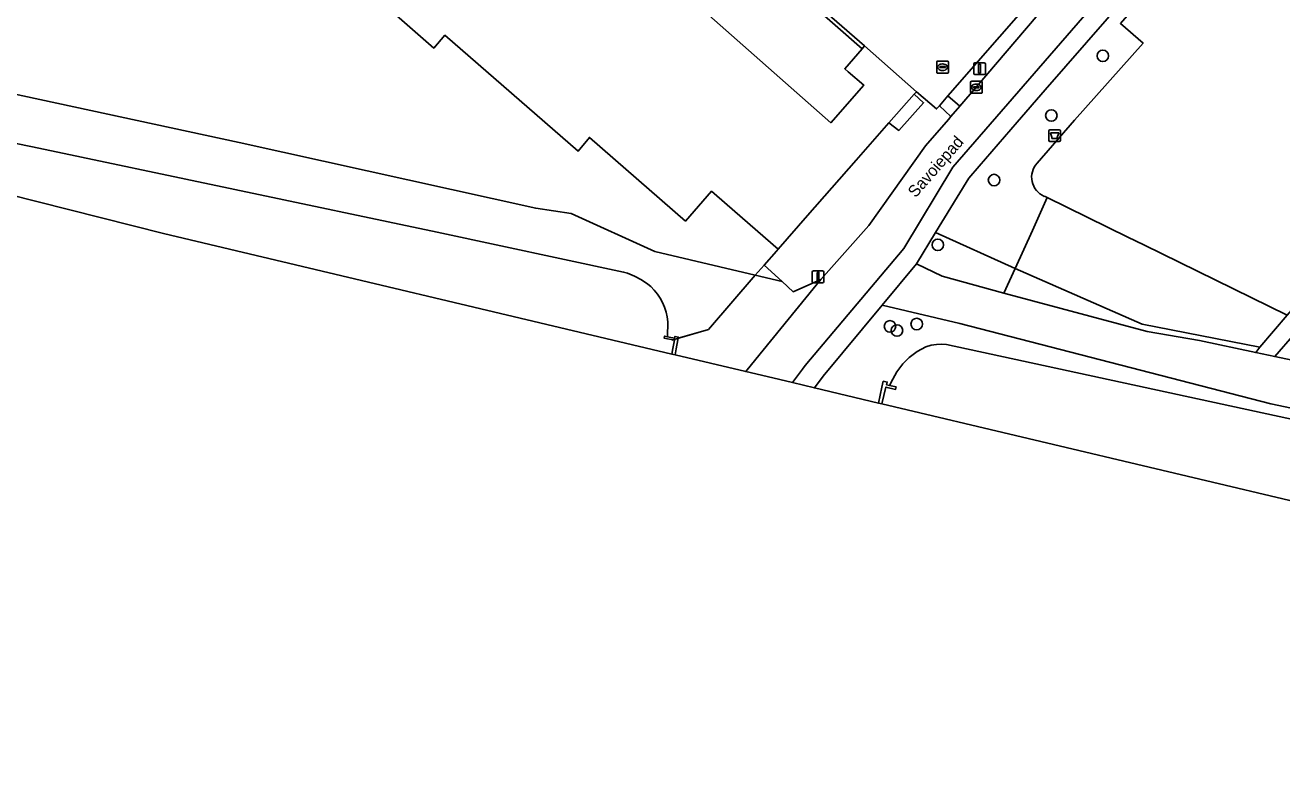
# Model space of a CAD drawing. Extents: x 158472 to 159562, y 388525 to 389606.
# Drawn here: x 158749.7 to 158856.4, y 388678.5 to 388741.2 of the extents above; entities that cross this region are included whole.
import ezdxf

# ---------------------------------------------------------------- set-up
doc = ezdxf.new("R2010")
doc.units = 0
for name, color, linetype in [('IMGEO_Afvalbak', 7, 'Continuous'), ('IMGEO_Boom', 7, 'Continuous'), ('IMGEO_Erf', 7, 'Continuous'), ('IMGEO_Fietspad_gesloten', 7, 'Continuous'), ('IMGEO_Groenvoorziening', 7, 'Continuous'), ('IMGEO_Haag', 7, 'Continuous'), ('IMGEO_Hek', 7, 'Continuous'), ('IMGEO_Kolk', 7, 'Continuous'), ('IMGEO_Lichtmast', 7, 'Continuous'), ('IMGEO_Meer_plas_ven_vijver', 7, 'Continuous'), ('IMGEO_Muur', 7, 'Continuous'), ('IMGEO_Oever', 7, 'Continuous'), ('IMGEO_Openbare_ruimte_label', 7, 'Continuous'), ('IMGEO_Pand', 7, 'Continuous'), ('IMGEO_Pand_overbouw', 7, 'Continuous'), ('IMGEO_Rijbaan_lokaal_open', 7, 'Continuous'), ('IMGEO_Rioolput', 7, 'Continuous'), ('IMGEO_Voetpad_open', 7, 'Continuous'), ('IMGEO_Walbescherming', 7, 'Continuous')]:
    doc.layers.add(name, color=color, linetype=linetype)

msp = doc.modelspace()

# ---------------------------------------------------------------- linework, layer by layer
at = {"layer": 'IMGEO_Afvalbak'}
for p, q in [((158836.62, 388731.38), (158836.62, 388732.18)), ((158836.62, 388732.18), (158836.62, 388731.38)), ((158836.72, 388732.28), (158837.51, 388732.28)), ((158837.51, 388732.28), (158836.72, 388732.28)), ((158837.61, 388732.18), (158837.61, 388731.38)), ((158837.61, 388731.38), (158837.61, 388732.18)), ((158837.51, 388731.28), (158836.72, 388731.28)), ((158836.72, 388731.28), (158837.51, 388731.28))]:
    msp.add_line(p, q, dxfattribs=at)
msp.add_lwpolyline([(158836.76, 388732), (158837.47, 388732), (158837.32, 388731.53), (158836.91, 388731.53), (158836.76, 388732)], dxfattribs=at)
for centre, start, end in [((158836.72, 388732.18), 90, 180), ((158836.72, 388732.18), 90, 180), ((158837.51, 388732.18), 0, 90), ((158837.51, 388732.18), 360, 90), ((158836.72, 388731.38), 180, 270), ((158836.72, 388731.38), 180, 270), ((158837.51, 388731.38), 270, 0), ((158837.51, 388731.38), 270, 0)]:
    msp.add_arc(centre, 0.1, start, end, dxfattribs=at)
at = {"layer": 'IMGEO_Boom'}
for centre in [(158841.21, 388738.55), (158836.84, 388733.49), (158831.98, 388728), (158827.2, 388722.5), (158823.14, 388715.57), (158823.73, 388715.22), (158825.41, 388715.77)]:
    msp.add_circle(centre, 0.489, dxfattribs=at)
at = {"layer": 'IMGEO_Erf'}
for points in [[(158746.59, 388735.77), (158767.86, 388731.2), (158793.06, 388725.6), (158796.05, 388725.16), (158803.16, 388721.93), (158811.7, 388719.92), (158811.7, 388719.92), (158813.98, 388719.38), (158812.44, 388720.78), (158813.49, 388721.97), (158813.63, 388722.13), (158809.32, 388725.89), (158807.99, 388727.05), (158805.76, 388724.51), (158797.61, 388731.62), (158796.67, 388730.47), (158785.34, 388740.3), (158784.39, 388739.22), (158773.05, 388749.18), (158772.07, 388748), (158769.78, 388750), (158757.45, 388760.77), (158748.03, 388750)], [(158806.8, 388742.86), (158818.11, 388732.87), (158820.91, 388736.07), (158819.59, 388737.2), (158819.29, 388737.46), (158820.78, 388739.16), (158820.98, 388739.39), (158808.8, 388750)]]:
    msp.add_lwpolyline(points, dxfattribs=at)
at = {"layer": 'IMGEO_Fietspad_gesloten'}
msp.add_lwpolyline([(158810.89, 388711.73), (158812.72, 388711.3), (158814.87, 388710.79), (158814.87, 388710.79), (158815.7, 388711.95), (158815.93, 388712.26), (158824.31, 388722.19), (158828.49, 388729.09), (158841.35, 388743.97), (158846.67, 388750), (158847.97, 388751.51), (158845.53, 388753.6), (158842.47, 388750), (158830.47, 388735.88), (158829.07, 388734.27), (158828.32, 388733.4), (158828.11, 388733.16), (158826.15, 388730.9), (158821.35, 388724.15), (158817.27, 388719.55), (158816.62, 388718.76), (158811.75, 388712.78), (158810.89, 388711.73), (158810.89, 388711.73)], dxfattribs=at)
at = {"layer": 'IMGEO_Groenvoorziening'}
for points in [[(158844.52, 388754), (158841.02, 388750), (158828.05, 388735.15), (158829.07, 388734.27), (158830.47, 388735.88), (158842.47, 388750)], [(158874.98, 388708.94), (158873.93, 388709.18), (158855.82, 388713.01), (158854.2, 388713.35), (158849.43, 388714.36), (158844.98, 388715.14), (158832.82, 388718.4), (158827.58, 388719.84), (158825.4, 388720.89), (158822.48, 388717.38), (158829.07, 388715.83), (158855.47, 388709), (158881.9, 388703.44), (158900.44, 388699.27), (158923.64, 388694.3), (158934.09, 388691.62), (158939.38, 388689.08), (158940.53, 388690.61), (158942.18, 388692.82)]]:
    msp.add_lwpolyline(points, dxfattribs=at)
for points in [[(158826.15, 388730.9), (158828.11, 388733.16), (158828.32, 388733.4), (158827.33, 388734.31), (158827.1, 388734.05), (158825.38, 388735.5), (158825.19, 388735.29), (158823.05, 388732.86), (158820.26, 388729.68), (158816.13, 388724.98), (158813.63, 388722.13), (158813.49, 388721.97), (158812.44, 388720.78), (158813.98, 388719.38), (158814.93, 388718.52), (158817.27, 388719.55), (158821.35, 388724.15)], [(158827.01, 388723.54), (158825.4, 388720.89), (158827.58, 388719.84), (158832.82, 388718.4), (158833.76, 388720.49)], [(158882.07, 388719.47), (158875.41, 388712.02), (158865.02, 388720.44), (158865.75, 388721.26), (158864.17, 388722.64), (158855.82, 388713.01), (158873.93, 388709.18), (158874.98, 388708.94), (158906.74, 388702.67), (158906.75, 388702.67), (158915.47, 388711.8), (158912.74, 388713.84), (158911.35, 388715.05), (158906.18, 388719.55), (158895.5, 388707.46)], [(158833.76, 388720.49), (158832.82, 388718.4), (158844.98, 388715.14), (158849.43, 388714.36), (158854.2, 388713.35), (158854.55, 388713.81), (158844.57, 388715.76)]]:
    msp.add_lwpolyline(points, close=True, dxfattribs=at)
at = {"layer": 'IMGEO_Haag'}
msp.add_lwpolyline([(158844.52, 388754), (158841.02, 388750), (158828.05, 388735.15), (158829.07, 388734.27), (158830.47, 388735.88), (158842.47, 388750)], dxfattribs=at)
at = {"layer": 'IMGEO_Hek'}
for points in [[(158820.78, 388739.16), (158806.07, 388752.06), (158825.53, 388774.28)], [(158835.23, 388723.73), (158833.76, 388720.49), (158832.82, 388718.4)], [(158832.82, 388718.4), (158827.58, 388719.84)], [(158844.98, 388715.14), (158832.82, 388718.4)]]:
    msp.add_lwpolyline(points, dxfattribs=at)
at = {"layer": 'IMGEO_Kolk'}
for p, q in [((158829.97, 388735.46), (158829.97, 388736.31)), ((158830.05, 388736.39), (158830.9, 388736.39)), ((158830.46, 388736.16), (158830.49, 388736.16)), ((158830.97, 388736.31), (158830.97, 388735.46)), ((158830.9, 388735.38), (158830.05, 388735.38)), ((158830.23, 388735.88), (158830.23, 388735.89)), ((158830.67, 388735.84), (158830.27, 388735.84)), ((158830.28, 388735.93), (158830.67, 388735.93)), ((158830.48, 388735.61), (158830.46, 388735.61)), ((158830.72, 388735.89), (158830.72, 388735.88))]:
    msp.add_line(p, q, dxfattribs=at)
for points in [[(158829.97, 388735.46), (158829.97, 388736.31)], [(158830.05, 388736.39), (158830.9, 388736.39)], [(158830.97, 388736.31), (158830.97, 388735.46)], [(158830.9, 388735.38), (158830.05, 388735.38)]]:
    msp.add_lwpolyline(points, dxfattribs=at)
for centre, radius, start, end in [((158830.05, 388736.31), 0.0765, 91.552, 178.448), ((158830.05, 388736.31), 0.0765, 91.552, 178.448), ((158830.9, 388736.31), 0.0765, 1.552, 88.448), ((158830.9, 388736.31), 0.0765, 1.552, 88.448), ((158830.05, 388735.46), 0.0765, 181.552, 268.448), ((158830.05, 388735.46), 0.0765, 181.552, 268.448), ((158830.27, 388735.89), 0.0403, 85.8775, 175.7526), ((158830.27, 388735.88), 0.0366, 178.938, 274.7102), ((158830.68, 388735.89), 0.0386, 1.7309, 96.639), ((158830.67, 388735.88), 0.043, 264.8664, 352.4533), ((158830.9, 388735.46), 0.0765, 271.552, 358.448), ((158830.9, 388735.46), 0.0765, 271.552, 358.448)]:
    msp.add_arc(centre, radius, start, end, dxfattribs=at)
for centre, major_axis, ratio, start_param, end_param in [((158830.46, 388735.88), (-0.387, 0.002), 0.722429, 4.712389, 7.853982), ((158830.48, 388735.88), (-0.39, 0.002), 0.717154, 1.570796, 4.712389)]:
    msp.add_ellipse(centre, major_axis=major_axis, ratio=ratio, start_param=start_param, end_param=end_param, dxfattribs=at)
at = {"layer": 'IMGEO_Lichtmast'}
for p, q in [((158830.25, 388737.06), (158830.25, 388737.86)), ((158830.25, 388737.86), (158830.25, 388737.06)), ((158830.35, 388737.96), (158831.14, 388737.96)), ((158831.14, 388737.96), (158830.35, 388737.96)), ((158831.24, 388737.86), (158831.24, 388737.06)), ((158831.24, 388737.06), (158831.24, 388737.86)), ((158831.14, 388736.96), (158830.35, 388736.96)), ((158830.35, 388736.96), (158831.14, 388736.96)), ((158816.53, 388719.38), (158816.53, 388720.18)), ((158816.53, 388720.18), (158816.53, 388719.38)), ((158816.63, 388720.28), (158817.42, 388720.28)), ((158817.42, 388720.28), (158816.63, 388720.28)), ((158817.52, 388720.18), (158817.52, 388719.38)), ((158817.52, 388719.38), (158817.52, 388720.18)), ((158817.42, 388719.28), (158816.63, 388719.28)), ((158816.63, 388719.28), (158817.42, 388719.28))]:
    msp.add_line(p, q, dxfattribs=at)
for points in [[(158830.67, 388737.84), (158830.82, 388737.84), (158830.82, 388737.09), (158830.67, 388737.09), (158830.67, 388737.84)], [(158816.95, 388720.16), (158817.1, 388720.16), (158817.1, 388719.41), (158816.95, 388719.41), (158816.95, 388720.16)]]:
    msp.add_lwpolyline(points, dxfattribs=at)
for centre, start, end in [((158830.35, 388737.86), 90, 180), ((158830.35, 388737.86), 90, 180), ((158830.35, 388737.06), 180, 270), ((158830.35, 388737.06), 180, 270), ((158831.14, 388737.86), 0, 90), ((158831.14, 388737.86), 360, 90), ((158831.14, 388737.06), 270, 0), ((158831.14, 388737.06), 270, 0), ((158816.63, 388720.18), 90, 180), ((158816.63, 388720.18), 90, 180), ((158817.42, 388720.18), 0, 90), ((158817.42, 388720.18), 360, 90), ((158816.63, 388719.38), 180, 270), ((158816.63, 388719.38), 180, 270), ((158817.42, 388719.38), 270, 0), ((158817.42, 388719.38), 270, 0)]:
    msp.add_arc(centre, 0.1, start, end, dxfattribs=at)
at = {"layer": 'IMGEO_Meer_plas_ven_vijver'}
for points in [[(158702.91, 388738.25), (158761.45, 388723.45), (158804.6, 388713.22), (158804.69, 388713.7), (158804.83, 388714.4), (158803.97, 388714.57), (158803.99, 388714.74), (158804.25, 388714.68), (158804.28, 388715.96), (158804.22, 388716.38), (158804.12, 388716.79), (158803.99, 388717.2), (158803.82, 388717.59), (158803.62, 388717.96), (158803.39, 388718.31), (158803.12, 388718.64), (158802.83, 388718.95), (158802.58, 388719.16), (158802.03, 388719.52), (158801.45, 388719.83), (158800.84, 388720.08), (158800.52, 388720.18), (158784.67, 388723.58), (158750.3, 388730.83), (158739.43, 388733.03)], [(158857.9, 388707.55), (158827.94, 388714.03), (158827.5, 388714.06), (158827.09, 388714.03), (158826.64, 388713.97), (158826.17, 388713.84), (158825.44, 388713.43), (158824.78, 388712.92), (158824.22, 388712.39), (158823.71, 388711.71), (158823.37, 388711.08), (158823.11, 388710.55), (158823.65, 388710.43), (158823.61, 388710.22), (158822.79, 388710.42), (158822.45, 388708.99), (158897.02, 388691.32)]]:
    msp.add_lwpolyline(points, dxfattribs=at)
at = {"layer": 'IMGEO_Muur'}
for points in [[(158807.72, 388715.31), (158811.7, 388719.92), (158812.44, 388720.78)], [(158804.62, 388714.41), (158807.72, 388715.31)]]:
    msp.add_lwpolyline(points, dxfattribs=at)
for points in [[(158804.9, 388713.15), (158804.99, 388713.65), (158805.13, 388714.42), (158805.16, 388714.57), (158805.18, 388714.65), (158804.88, 388714.72), (158804.85, 388714.56), (158804.25, 388714.68), (158803.99, 388714.74), (158803.97, 388714.57), (158804.83, 388714.4), (158804.69, 388713.7), (158804.6, 388713.22)], [(158822.15, 388709.06), (158822.45, 388708.99), (158822.79, 388710.42), (158823.61, 388710.22), (158823.65, 388710.43), (158823.11, 388710.55), (158822.85, 388710.61), (158822.9, 388710.84), (158822.57, 388710.91), (158822.46, 388710.42)]]:
    msp.add_lwpolyline(points, close=True, dxfattribs=at)
at = {"layer": 'IMGEO_Oever'}
for points in [[(158739.43, 388733.03), (158750.3, 388730.83), (158784.67, 388723.58), (158800.52, 388720.18), (158800.84, 388720.08), (158801.45, 388719.83), (158802.03, 388719.52), (158802.58, 388719.16), (158802.83, 388718.95), (158803.12, 388718.64), (158803.39, 388718.31), (158803.62, 388717.96), (158803.82, 388717.59), (158803.99, 388717.2), (158804.12, 388716.79), (158804.22, 388716.38), (158804.28, 388715.96), (158804.25, 388714.68), (158804.85, 388714.56), (158804.88, 388714.72), (158805.18, 388714.65), (158805.16, 388714.57), (158807.72, 388715.31), (158811.7, 388719.92), (158803.16, 388721.93), (158796.05, 388725.16), (158793.06, 388725.6), (158767.86, 388731.2), (158746.59, 388735.77)], [(158804.9, 388713.15), (158810.89, 388711.73), (158810.89, 388711.73), (158811.75, 388712.78), (158816.62, 388718.76), (158817.27, 388719.55), (158814.93, 388718.52), (158813.98, 388719.38), (158811.7, 388719.92), (158811.7, 388719.92), (158807.72, 388715.31), (158805.16, 388714.57), (158805.13, 388714.42), (158804.99, 388713.65), (158804.9, 388713.15)], [(158954.58, 388678.49), (158952.88, 388680.4), (158949.15, 388683.62), (158947.15, 388685.36), (158946.37, 388685.73), (158939.38, 388689.08), (158934.09, 388691.62), (158923.64, 388694.3), (158900.44, 388699.27), (158881.9, 388703.44), (158855.47, 388709), (158829.07, 388715.83), (158822.48, 388717.38), (158817.46, 388711.35), (158816.72, 388710.35), (158822.15, 388709.06)], [(158822.15, 388709.06), (158822.46, 388710.42), (158822.57, 388710.91), (158822.9, 388710.84), (158822.85, 388710.61), (158823.11, 388710.55), (158823.37, 388711.08), (158823.71, 388711.71), (158824.22, 388712.39), (158824.78, 388712.92), (158825.44, 388713.43), (158826.17, 388713.84), (158826.64, 388713.97), (158827.09, 388714.03), (158827.5, 388714.06), (158827.94, 388714.03), (158857.9, 388707.55)]]:
    msp.add_lwpolyline(points, dxfattribs=at)
at = {"layer": 'IMGEO_Pand'}
for points in [[(158856.67, 388759.02), (158852.01, 388753.63), (158852.83, 388752.92), (158842.71, 388741.31), (158844.63, 388739.64), (158838.81, 388733.08), (158835.64, 388729.44)], [(158773.05, 388749.18), (158784.39, 388739.22), (158785.34, 388740.3), (158796.67, 388730.47), (158797.61, 388731.62), (158805.76, 388724.51), (158807.99, 388727.05), (158809.32, 388725.89), (158813.63, 388722.13), (158816.13, 388724.98), (158820.26, 388729.68), (158823.05, 388732.86), (158825.19, 388735.29), (158825.38, 388735.5), (158820.98, 388739.39), (158820.78, 388739.16), (158819.29, 388737.46), (158819.59, 388737.2), (158820.91, 388736.07), (158818.11, 388732.87), (158806.8, 388742.86)], [(158836.25, 388726.62), (158836.48, 388726.51), (158843.34, 388723.16), (158844.71, 388722.49), (158856.86, 388716.52), (158863.04, 388723.62), (158859.56, 388726.65), (158871.24, 388740.07), (158872.28, 388739.16), (158877.18, 388744.79), (158906.18, 388719.55), (158911.35, 388715.05), (158929.53, 388735.94), (158932.81, 388739.71), (158932.49, 388739.98), (158933.53, 388741.17), (158935.78, 388743.76), (158930.55, 388748.31)]]:
    msp.add_lwpolyline(points, dxfattribs=at)
msp.add_arc((158836.95, 388728.25), 1.78, 137.7957, 246.6378, dxfattribs=at)
at = {"layer": 'IMGEO_Pand_overbouw'}
msp.add_lwpolyline([(158825.19, 388735.29), (158823.05, 388732.86), (158823.89, 388732.22), (158825.99, 388734.57)], close=True, dxfattribs=at)
at = {"layer": 'IMGEO_Rijbaan_lokaal_open'}
msp.add_lwpolyline([(158813.48, 388752.51), (158809.71, 388755.8), (158806.43, 388752.06), (158808.8, 388750), (158820.98, 388739.39), (158825.38, 388735.5), (158827.1, 388734.05), (158827.33, 388734.31), (158828.05, 388735.15), (158841.02, 388750), (158844.52, 388754)], dxfattribs=at)
at = {"layer": 'IMGEO_Rioolput'}
for p, q in [((158827.18, 388738.09), (158828.03, 388738.09)), ((158827.11, 388737.17), (158827.11, 388738.02)), ((158828.03, 388737.09), (158827.18, 388737.09)), ((158827.36, 388737.59), (158827.36, 388737.6)), ((158827.8, 388737.55), (158827.4, 388737.55)), ((158827.41, 388737.64), (158827.8, 388737.64)), ((158827.59, 388737.87), (158827.62, 388737.87)), ((158827.62, 388737.31), (158827.59, 388737.31)), ((158827.85, 388737.6), (158827.85, 388737.59)), ((158828.11, 388738.02), (158828.11, 388737.17))]:
    msp.add_line(p, q, dxfattribs=at)
for points in [[(158827.18, 388738.09), (158828.03, 388738.09)], [(158827.11, 388737.17), (158827.11, 388738.02)], [(158828.03, 388737.09), (158827.18, 388737.09)], [(158828.11, 388738.02), (158828.11, 388737.17)]]:
    msp.add_lwpolyline(points, dxfattribs=at)
for centre, radius, start, end in [((158827.18, 388738.02), 0.0765, 91.552, 178.448), ((158827.18, 388738.02), 0.0765, 91.552, 178.448), ((158828.03, 388738.02), 0.0765, 1.552, 88.448), ((158828.03, 388738.02), 0.0765, 1.552, 88.448), ((158827.18, 388737.17), 0.0765, 181.552, 268.448), ((158827.18, 388737.17), 0.0765, 181.552, 268.448), ((158827.4, 388737.6), 0.0403, 85.8775, 175.7526), ((158827.4, 388737.59), 0.0366, 178.938, 274.7102), ((158827.81, 388737.6), 0.0386, 1.7309, 96.639), ((158827.81, 388737.59), 0.043, 264.8664, 352.4533), ((158828.03, 388737.17), 0.0765, 271.552, 358.448), ((158828.03, 388737.17), 0.0765, 271.552, 358.448)]:
    msp.add_arc(centre, radius, start, end, dxfattribs=at)
for centre, major_axis, ratio, start_param, end_param in [((158827.59, 388737.59), (-0.387, 0.002), 0.722429, 4.712389, 7.853982), ((158827.62, 388737.59), (-0.39, 0.002), 0.717154, 1.570796, 4.712389)]:
    msp.add_ellipse(centre, major_axis=major_axis, ratio=ratio, start_param=start_param, end_param=end_param, dxfattribs=at)
at = {"layer": 'IMGEO_Voetpad_open'}
for points in [[(158844.63, 388739.64), (158842.71, 388741.31), (158852.83, 388752.92), (158852.01, 388753.63), (158851.53, 388753.19), (158849.19, 388750.45), (158848.8, 388750), (158836.31, 388735.66), (158833.93, 388732.92), (158830.7, 388729.18), (158829.83, 388728.17), (158829.6, 388727.8), (158827.01, 388723.54), (158833.76, 388720.49), (158835.23, 388723.73), (158836.48, 388726.51), (158836.25, 388726.62)], [(158816.72, 388710.35), (158817.46, 388711.35), (158822.48, 388717.38), (158825.4, 388720.89), (158827.01, 388723.54), (158829.6, 388727.8), (158829.83, 388728.17), (158830.7, 388729.18), (158833.93, 388732.92), (158836.31, 388735.66), (158848.8, 388750), (158849.19, 388750.45), (158847.97, 388751.51), (158846.67, 388750), (158841.35, 388743.97), (158828.49, 388729.09), (158824.31, 388722.19), (158815.93, 388712.26), (158815.7, 388711.95), (158814.87, 388710.79), (158814.87, 388710.79), (158816.72, 388710.35)], [(158835.64, 388729.44), (158838.81, 388733.08), (158844.63, 388739.64)]]:
    msp.add_lwpolyline(points, dxfattribs=at)
for points in [[(158877.18, 388744.79), (158872.28, 388739.16), (158871.24, 388740.07), (158859.56, 388726.65), (158863.04, 388723.62), (158856.86, 388716.52), (158854.55, 388713.81), (158854.2, 388713.35), (158855.82, 388713.01), (158864.17, 388722.64), (158865.75, 388721.26), (158865.02, 388720.44), (158875.41, 388712.02), (158882.07, 388719.47), (158895.5, 388707.46), (158906.18, 388719.55)], [(158828.05, 388735.15), (158827.33, 388734.31), (158828.32, 388733.4), (158829.07, 388734.27)], [(158844.71, 388722.49), (158843.34, 388723.16), (158836.48, 388726.51), (158835.23, 388723.73), (158833.76, 388720.49), (158844.57, 388715.76), (158854.55, 388713.81), (158856.86, 388716.52)]]:
    msp.add_lwpolyline(points, close=True, dxfattribs=at)
msp.add_arc((158836.95, 388728.25), 1.78, 137.7957, 246.6378, dxfattribs=at)
at = {"layer": 'IMGEO_Walbescherming'}
for points in [[(158750.3, 388730.83), (158739.43, 388733.03)], [(158800.52, 388720.18), (158784.67, 388723.58)]]:
    msp.add_lwpolyline(points, dxfattribs=at)

# ---------------------------------------------------------------- texts
at = {"layer": 'IMGEO_Openbare_ruimte_label'}
msp.add_text('Savoiepad', height=1, rotation=48.8518, dxfattribs=at).set_placement((158825.31, 388726.44))

doc.saveas('drawing.dxf')
